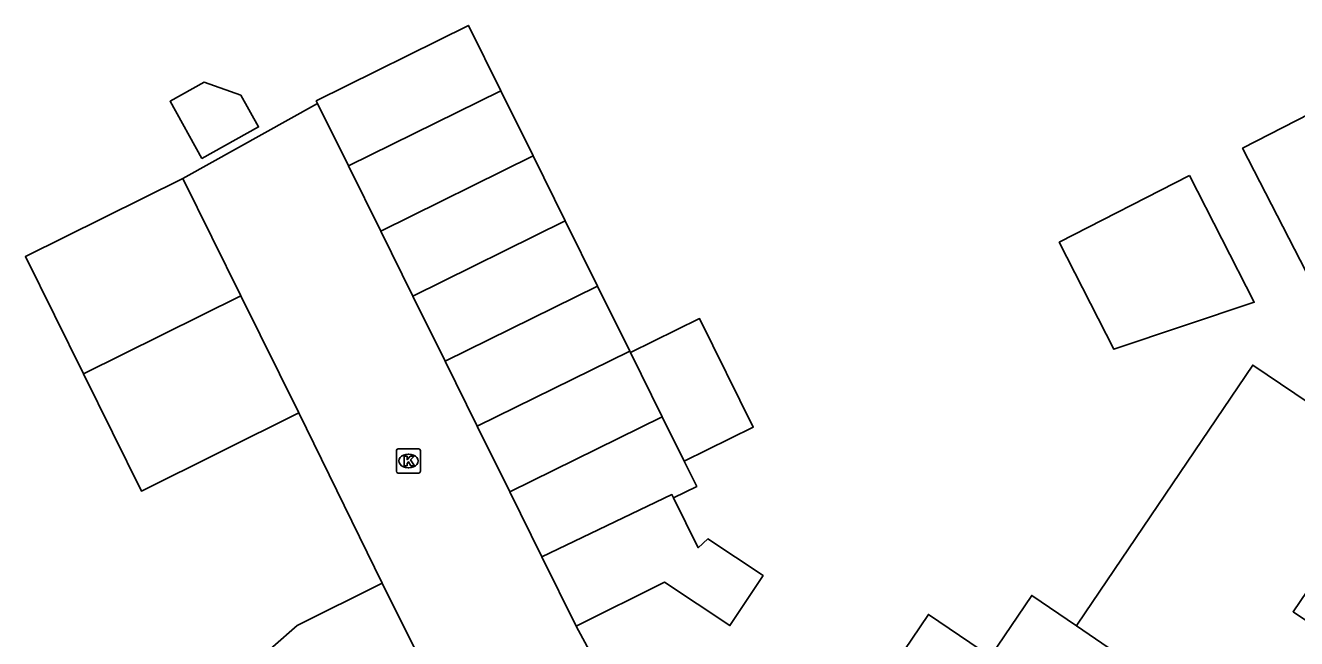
# Model space of a CAD drawing. Extents: x 157321 to 158827, y 386650 to 388532.
# Drawn here: x 157623.4 to 157676.1, y 387600.2 to 387625.6 of the extents above; entities that cross this region are included whole.
import ezdxf

# ---------------------------------------------------------------- set-up
doc = ezdxf.new("R2010")
doc.units = 0
for name, color, linetype in [('IMGEO_Kolk', 7, 'Continuous'), ('IMGEO_Muur', 7, 'Continuous'), ('IMGEO_Pand', 7, 'Continuous'), ('IMGEO_Rijbaan_lokaal_open', 7, 'Continuous')]:
    doc.layers.add(name, color=color, linetype=linetype)

msp = doc.modelspace()

# ---------------------------------------------------------------- linework, layer by layer
at = {"layer": 'IMGEO_Kolk'}
for p, q in [((157638.814, 387607.094), (157638.814, 387607.946)), ((157638.889, 387608.02), (157639.741, 387608.02)), ((157639.302, 387607.8), (157639.327, 387607.8)), ((157639.815, 387607.946), (157639.815, 387607.094)), ((157639.325, 387607.24), (157639.3, 387607.24)), ((157639.741, 387607.02), (157638.889, 387607.02))]:
    msp.add_line(p, q, dxfattribs=at)
for points in [[(157638.814, 387607.094), (157638.814, 387607.946)], [(157638.889, 387608.02), (157639.741, 387608.02)], [(157639.815, 387607.946), (157639.815, 387607.094)], [(157639.135, 387607.72), (157639.258, 387607.72), (157639.258, 387607.569), (157639.388, 387607.72), (157639.552, 387607.72), (157639.406, 387607.569), (157639.559, 387607.32), (157639.407, 387607.32), (157639.322, 387607.484), (157639.258, 387607.417), (157639.258, 387607.32), (157639.135, 387607.32), (157639.135, 387607.72)], [(157639.741, 387607.02), (157638.889, 387607.02)]]:
    msp.add_lwpolyline(points, dxfattribs=at)
for centre, start, end in [((157638.891, 387607.944), 91.552, 178.448), ((157638.891, 387607.944), 91.552, 178.448), ((157639.739, 387607.944), 1.552, 88.448), ((157639.739, 387607.944), 1.552, 88.448), ((157638.891, 387607.096), 181.552, 268.448), ((157638.891, 387607.096), 181.552, 268.448), ((157639.739, 387607.096), 271.552, 358.448), ((157639.739, 387607.096), 271.552, 358.448)]:
    msp.add_arc(centre, 0.0765, start, end, dxfattribs=at)
for centre, major_axis, ratio, start_param, end_param in [((157639.301, 387607.52), (-0.387, 0.002), 0.722429, 4.712389, 7.853982), ((157639.326, 387607.52), (-0.39, 0.002), 0.717154, 1.570796, 4.712389)]:
    msp.add_ellipse(centre, major_axis=major_axis, ratio=ratio, start_param=start_param, end_param=end_param, dxfattribs=at)
at = {"layer": 'IMGEO_Muur'}
for points in [[(157635.543, 387622.325), (157629.964, 387619.218)], [(157634.775, 387609.507), (157638.221, 387602.456)], [(157646.27, 387600.683), (157647.174, 387598.992)]]:
    msp.add_lwpolyline(points, dxfattribs=at)
at = {"layer": 'IMGEO_Pand'}
for points in [[(157635.543, 387622.325), (157635.492, 387622.428), (157641.801, 387625.556), (157643.142, 387622.851)], [(157630.755, 387620.05), (157629.438, 387622.415), (157630.853, 387623.203), (157632.367, 387622.672), (157633.1, 387621.356), (157630.755, 387620.05)], [(157678.933, 387623.056), (157682.186, 387616.71), (157676.751, 387614.891), (157673.891, 387620.471), (157678.933, 387623.056)], [(157643.142, 387622.851), (157636.825, 387619.738)], [(157643.142, 387622.851), (157644.48, 387620.151)], [(157635.543, 387622.325), (157636.825, 387619.738)], [(157644.48, 387620.151), (157638.164, 387617.037)], [(157644.48, 387620.151), (157645.814, 387617.46)], [(157636.825, 387619.738), (157638.164, 387617.037)], [(157671.684, 387619.34), (157674.373, 387614.094), (157668.556, 387612.148), (157666.288, 387616.574), (157671.684, 387619.34)], [(157625.845, 387611.131), (157623.439, 387615.986), (157629.964, 387619.218)], [(157632.369, 387614.363), (157629.964, 387619.218)], [(157639.497, 387614.347), (157645.814, 387617.46)], [(157645.814, 387617.46), (157647.152, 387614.761)], [(157638.164, 387617.037), (157639.497, 387614.347)], [(157647.152, 387614.761), (157640.835, 387611.647)], [(157647.152, 387614.761), (157648.485, 387612.07)], [(157625.845, 387611.131), (157632.369, 387614.363)], [(157634.775, 387609.507), (157632.369, 387614.363)], [(157640.835, 387611.647), (157639.497, 387614.347)], [(157648.516, 387612.007), (157651.379, 387613.418), (157653.608, 387608.922), (157650.745, 387607.512)], [(157648.485, 387612.07), (157642.169, 387608.958)], [(157648.485, 387612.07), (157648.516, 387612.007)], [(157649.833, 387609.351), (157648.516, 387612.007)], [(157640.835, 387611.647), (157642.169, 387608.958)], [(157666.998, 387600.692), (157667.045, 387600.761), (157674.312, 387611.492), (157676.06, 387610.308), (157680.199, 387607.505), (157677.721, 387603.845), (157675.982, 387601.278), (157678.954, 387599.264), (157675.839, 387594.663)], [(157634.775, 387609.507), (157628.25, 387606.275), (157625.845, 387611.131)], [(157643.516, 387606.238), (157649.833, 387609.351)], [(157650.745, 387607.512), (157649.833, 387609.351)], [(157642.169, 387608.958), (157643.516, 387606.238)], [(157650.745, 387607.512), (157651.263, 387606.466), (157650.301, 387605.99)], [(157643.516, 387606.238), (157644.849, 387603.549)], [(157644.849, 387603.549), (157650.232, 387606.129), (157650.301, 387605.99)], [(157650.301, 387605.99), (157651.325, 387603.924), (157651.728, 387604.294), (157654.016, 387602.775), (157652.638, 387600.699), (157649.93, 387602.496), (157646.27, 387600.683)], [(157644.849, 387603.549), (157646.27, 387600.683)], [(157638.519, 387592.169), (157635.299, 387595.284), (157635.593, 387595.534), (157632.691, 387598.944), (157634.697, 387600.708), (157638.221, 387602.456)], [(157641.413, 387596.047), (157638.221, 387602.456)], [(157659.511, 387599.161), (157660.868, 387601.165), (157663.435, 387599.426), (157665.147, 387601.954), (157666.998, 387600.692)], [(157675.839, 387594.663), (157666.998, 387600.692)]]:
    msp.add_lwpolyline(points, dxfattribs=at)
at = {"layer": 'IMGEO_Rijbaan_lokaal_open'}
for points in [[(157629.964, 387619.218), (157635.543, 387622.325)], [(157638.221, 387602.456), (157634.775, 387609.507)], [(157646.27, 387600.683), (157647.174, 387598.992)]]:
    msp.add_lwpolyline(points, dxfattribs=at)

doc.saveas('drawing.dxf')
